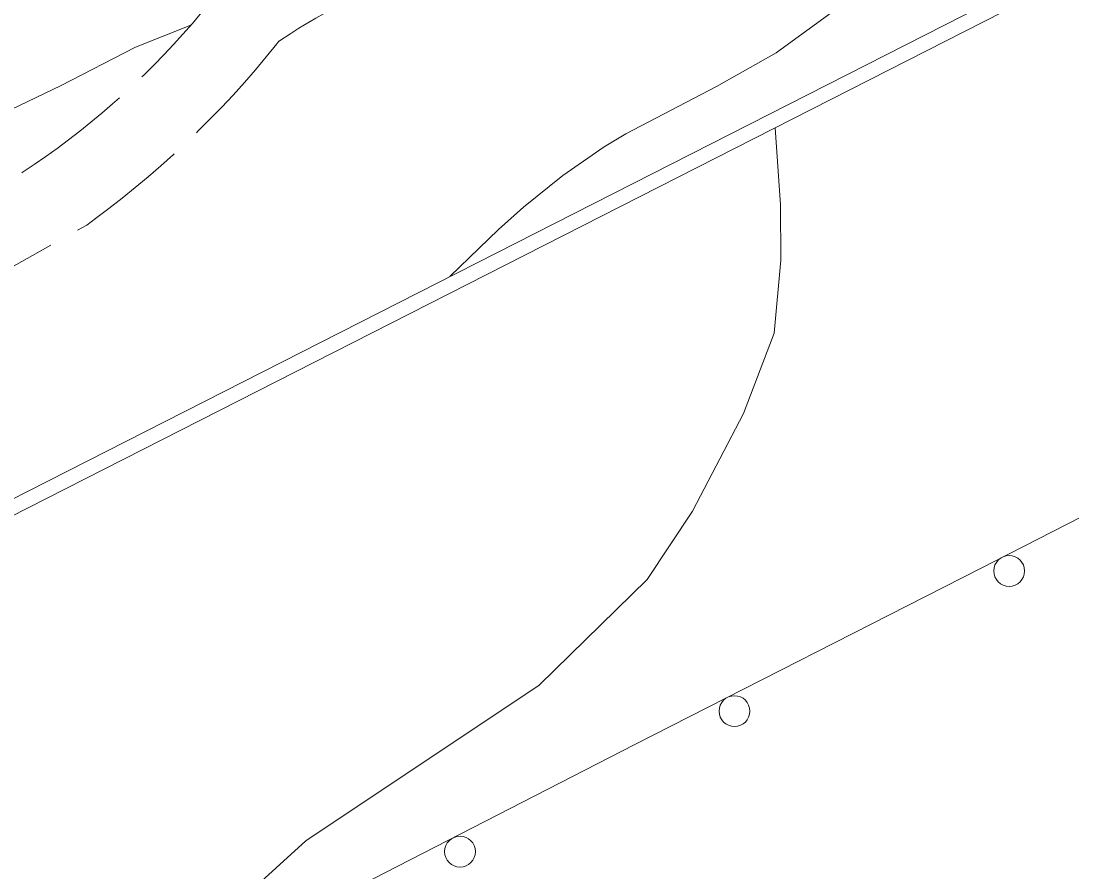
# Model space of a CAD drawing. Extents: x 2361284 to 2366480, y 6976556 to 6985346.
# Drawn here: x 2364307.7 to 2364375.8, y 6978826.8 to 6978882 of the extents above; entities that cross this region are included whole.
import ezdxf

# ---------------------------------------------------------------- set-up
doc = ezdxf.new("R2010")
doc.units = 0
doc.header["$LTSCALE"] = 1.9
for name, color, linetype, lineweight in [('12', 7, 'Continuous', 13), ('13', 7, 'Continuous', 13), ('17', 7, 'Continuous', 13), ('3', 7, 'Continuous', 13), ('6', 7, 'Continuous', 13)]:
    doc.layers.add(name, color=color, linetype=linetype, lineweight=lineweight)

msp = doc.modelspace()

# ---------------------------------------------------------------- linework, layer by layer
at = {"layer": '12'}
for points in [[(2364338.927, 6978886.13), (2364338.657, 6978886.07), (2364338.474, 6978886.046), (2364338.104, 6978886.027), (2364336.981, 6978886.041), (2364336.611, 6978886.015), (2364336.428, 6978885.986), (2364335.516, 6978885.8), (2364335.063, 6978885.697), (2364334.386, 6978885.528), (2364333.714, 6978885.339), (2364333.38, 6978885.236), (2364332.715, 6978885.012), (2364332.384, 6978884.89), (2364331.89, 6978884.693), (2364330.843, 6978884.244), (2364330.327, 6978884.013), (2364329.561, 6978883.657), (2364328.429, 6978883.098), (2364327.318, 6978882.507), (2364326.77, 6978882.198), (2364325.687, 6978881.55), (2364325.152, 6978881.211), (2364324.358, 6978880.681)], [(2364318.668, 6978881.737), (2364315.081, 6978880.323), (2364310.225, 6978877.817), (2364304.381, 6978875.021), (2364297.875, 6978871.328), (2364292.269, 6978868.855), (2364285.118, 6978866.797), (2364272.672, 6978861.998), (2364252.913, 6978850.291), (2364243.086, 6978845.746), (2364221.893, 6978836.494), (2364201.419, 6978826.229), (2364184.966, 6978820.092), (2364167.412, 6978812.135), (2364148.382, 6978802.573), (2364131.482, 6978795.043), (2364111.797, 6978786.975), (2364090.231, 6978778.049), (2364074.073, 6978771.426), (2364063.031, 6978767.451), (2364043.924, 6978759.648), (2364030.524, 6978753.17), (2363986.779, 6978732.443), (2363983.688, 6978730.464)]]:
    msp.add_lwpolyline(points, dxfattribs=at)
at = {"layer": '13'}
for points in [[(2364384.218, 6978896.741), (2364382.437, 6978895.164), (2364381.48, 6978894.455), (2364380.263, 6978893.655), (2364377.752, 6978892.199), (2364366.954, 6978886.677), (2364363.87, 6978884.917), (2364360.53, 6978882.775), (2364356.637, 6978879.948), (2364352.777, 6978877.771), (2364346.887, 6978874.695), (2364345.485, 6978873.851), (2364342.802, 6978871.99), (2364340.257, 6978869.935), (2364338.625, 6978868.481), (2364335.474, 6978865.435)], [(2364320.589, 6978823.802), (2364326.141, 6978828.826), (2364341.276, 6978838.939), (2364348.262, 6978845.786), (2364351.21, 6978850.225), (2364354.529, 6978856.547), (2364356.509, 6978861.765), (2364356.934, 6978866.5), (2364356.93, 6978870.09), (2364356.563, 6978875.087)]]:
    msp.add_lwpolyline(points, dxfattribs=at)
at = {"layer": '17'}
msp.add_lwpolyline([(2364415.601, 6978870.397), (2364403.98, 6978864.107), (2364392.288, 6978857.956), (2364369.886, 6978846.512), (2364347.474, 6978835.078), (2364328.057, 6978825.123), (2364308.661, 6978815.128), (2364296.691, 6978808.624), (2364284.764, 6978802.05), (2364281.828, 6978800.602), (2364278.891, 6978799.154), (2364272.056, 6978795.389), (2364265.365, 6978791.365)], dxfattribs=at)
for centre in [(2364371.75, 6978846.34), (2364353.933, 6978837.251), (2364336.133, 6978828.137)]:
    msp.add_circle(centre, 1, dxfattribs=at)
at = {"layer": '3'}
for points in [[(2364281.62, 6978838.05), (2364281.605, 6978838.043), (2364415.56, 6978906.188)], [(2364282.039, 6978837.186), (2364282.04, 6978837.187), (2364415.996, 6978905.332)]]:
    msp.add_lwpolyline(points, dxfattribs=at)
at = {"layer": '6'}
msp.add_line((2364309.583, 6978867.469), (2364302.6, 6978863.563), dxfattribs=at)
for points in [[(2364315.499, 6978878.397), (2364315.618, 6978878.508), (2364316.282, 6978879.155), (2364316.916, 6978879.811), (2364317.55, 6978880.487), (2364318.163, 6978881.163), (2364318.777, 6978881.858), (2364319.37, 6978882.564), (2364319.953, 6978883.27), (2364320.526, 6978883.995), (2364320.813, 6978884.368)], [(2364324.378, 6978880.712), (2364324.249, 6978880.54), (2364323.558, 6978879.694), (2364322.857, 6978878.847), (2364322.144, 6978878.03), (2364321.411, 6978877.213), (2364320.659, 6978876.416), (2364319.906, 6978875.639), (2364319.133, 6978874.861), (2364319.034, 6978874.771)], [(2364307.708, 6978872.163), (2364307.738, 6978872.183), (2364308.503, 6978872.7), (2364309.258, 6978873.228), (2364310.003, 6978873.755), (2364310.748, 6978874.312), (2364311.473, 6978874.869), (2364312.187, 6978875.445), (2364312.892, 6978876.032), (2364313.596, 6978876.639), (2364314.042, 6978877.033)], [(2364317.587, 6978873.397), (2364317.547, 6978873.356), (2364316.734, 6978872.629), (2364315.911, 6978871.911), (2364315.068, 6978871.212), (2364314.214, 6978870.524), (2364313.361, 6978869.845), (2364312.487, 6978869.197), (2364311.921, 6978868.782), (2364311.324, 6978868.446)]]:
    msp.add_lwpolyline(points, dxfattribs=at)

doc.saveas('drawing.dxf')
